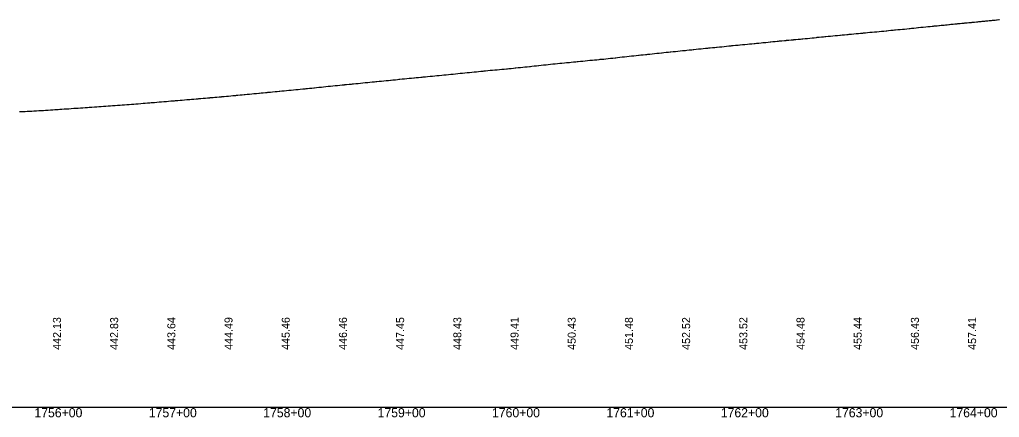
# Model space of a CAD drawing. Extents: x 2017200 to 2047700, y 854850 to 893350.
# Drawn here: x 2030563 to 2031419, y 856091 to 856439 of the extents above; entities that cross this region are included whole.
import ezdxf

# ---------------------------------------------------------------- set-up
doc = ezdxf.new("R2010")
doc.units = 0
for name, color, linetype in [('RD_DDB_Profile_EX', 7, 'Continuous'), ('RD_DDB_StaTX', 7, 'Continuous'), ('RD_DDB_StripGrade', 7, 'Continuous'), ('RD_GPK_Profile_Cell', 7, 'Continuous')]:
    doc.layers.add(name, color=color, linetype=linetype)

msp = doc.modelspace()

# ---------------------------------------------------------------- linework, layer by layer
at = {"layer": 'RD_DDB_Profile_EX'}
msp.add_lwpolyline([(2030562.76, 856358.43), (2030563.36, 856358.46), (2030565.3, 856358.58), (2030567.24, 856358.63), (2030567.65, 856358.65), (2030569.59, 856358.77), (2030571.53, 856358.85), (2030573.48, 856358.98), (2030575.43, 856359.05), (2030576.3, 856359.11), (2030577.38, 856359.19), (2030577.75, 856359.2), (2030579.69, 856359.3), (2030581.65, 856359.43), (2030583.07, 856359.52), (2030583.61, 856359.55), (2030585.59, 856359.69), (2030587.82, 856359.83), (2030589.84, 856359.94), (2030591.77, 856360.05), (2030593.75, 856360.17), (2030595.73, 856360.34), (2030596.61, 856360.41), (2030597.92, 856360.5), (2030599.9, 856360.65), (2030601.89, 856360.75), (2030603.38, 856360.85), (2030603.87, 856360.89), (2030605.86, 856361.02), (2030608.03, 856361.19), (2030610.15, 856361.33), (2030612.01, 856361.45), (2030613.99, 856361.57), (2030615.98, 856361.7), (2030616.92, 856361.77), (2030618.14, 856361.86), (2030620.13, 856361.98), (2030622.12, 856362.13), (2030623.69, 856362.25), (2030624.12, 856362.28), (2030626.11, 856362.44), (2030628.25, 856362.59), (2030630.46, 856362.74), (2030632.24, 856362.86), (2030634.24, 856363.02), (2030636.24, 856363.15), (2030637.23, 856363.22), (2030638.37, 856363.31), (2030640.36, 856363.46), (2030642.36, 856363.6), (2030644, 856363.71), (2030644.37, 856363.73), (2030646.38, 856363.86), (2030648.47, 856364.01), (2030650.77, 856364.19), (2030652.48, 856364.33), (2030654.49, 856364.46), (2030656.49, 856364.62), (2030657.54, 856364.69), (2030658.61, 856364.76), (2030660.61, 856364.91), (2030662.61, 856365.03), (2030664.6, 856365.21), (2030666.58, 856365.38), (2030668.75, 856365.56), (2030670.74, 856365.71), (2030671.08, 856365.74), (2030672.73, 856365.88), (2030674.72, 856366.03), (2030676.71, 856366.18), (2030677.85, 856366.29), (2030678.87, 856366.39), (2030680.86, 856366.52), (2030682.85, 856366.7), (2030684.83, 856366.88), (2030686.79, 856367.04), (2030689.02, 856367.23), (2030690.99, 856367.41), (2030691.39, 856367.44), (2030692.97, 856367.55), (2030694.94, 856367.74), (2030696.92, 856367.91), (2030698.16, 856368.02), (2030699.14, 856368.1), (2030701.12, 856368.28), (2030703.09, 856368.43), (2030705.06, 856368.6), (2030707.02, 856368.76), (2030708.98, 856368.91), (2030709.29, 856368.94), (2030711.25, 856369.1), (2030711.7, 856369.14), (2030713.21, 856369.25), (2030715.17, 856369.42), (2030717.13, 856369.58), (2030718.47, 856369.7), (2030719.08, 856369.76), (2030719.43, 856369.79), (2030721.38, 856369.94), (2030723.33, 856370.13), (2030725.28, 856370.3), (2030727.22, 856370.47), (2030729.15, 856370.65), (2030729.58, 856370.69), (2030731.52, 856370.84), (2030732.01, 856370.89), (2030733.46, 856371.03), (2030735.39, 856371.17), (2030737.32, 856371.38), (2030738.78, 856371.49), (2030739.24, 856371.53), (2030739.72, 856371.57), (2030741.65, 856371.72), (2030743.58, 856371.85), (2030745.55, 856372.05), (2030747.41, 856372.23), (2030749.33, 856372.42), (2030749.86, 856372.46), (2030751.78, 856372.65), (2030752.32, 856372.71), (2030753.7, 856372.86), (2030755.61, 856373.03), (2030757.52, 856373.18), (2030759.09, 856373.34), (2030759.43, 856373.37), (2030759.98, 856373.43), (2030761.89, 856373.58), (2030763.81, 856373.82), (2030765.86, 856373.99), (2030767.65, 856374.21), (2030769.57, 856374.36), (2030770.08, 856374.41), (2030772, 856374.6), (2030772.63, 856374.65), (2030773.93, 856374.76), (2030775.85, 856374.95), (2030777.78, 856375.14), (2030779.4, 856375.3), (2030779.72, 856375.33), (2030780.17, 856375.38), (2030782.1, 856375.59), (2030784.04, 856375.79), (2030786.17, 856375.96), (2030787.94, 856376.13), (2030789.89, 856376.31), (2030790.25, 856376.35), (2030792.2, 856376.55), (2030792.94, 856376.63), (2030794.16, 856376.75), (2030796.12, 856376.97), (2030798.08, 856377.12), (2030799.71, 856377.29), (2030800.34, 856377.36), (2030802.3, 856377.51), (2030804.27, 856377.7), (2030806.48, 856377.92), (2030808.22, 856378.12), (2030810.43, 856378.32), (2030812.4, 856378.53), (2030813.25, 856378.61), (2030814.39, 856378.71), (2030816.38, 856378.93), (2030818.38, 856379.1), (2030820.02, 856379.26), (2030820.51, 856379.31), (2030822.5, 856379.5), (2030824.5, 856379.74), (2030826.79, 856379.97), (2030828.52, 856380.19), (2030830.61, 856380.37), (2030832.62, 856380.59), (2030833.56, 856380.67), (2030834.62, 856380.76), (2030836.63, 856380.94), (2030838.64, 856381.17), (2030840.33, 856381.33), (2030840.73, 856381.36), (2030842.74, 856381.59), (2030844.74, 856381.8), (2030846.75, 856382.01), (2030847.1, 856382.04), (2030848.75, 856382.19), (2030850.86, 856382.41), (2030852.86, 856382.59), (2030853.87, 856382.69), (2030854.86, 856382.78), (2030856.87, 856382.99), (2030858.87, 856383.19), (2030860.97, 856383.41), (2030862.98, 856383.6), (2030864.98, 856383.81), (2030866.99, 856384), (2030867.41, 856384.04), (2030869, 856384.17), (2030871.09, 856384.38), (2030873.1, 856384.57), (2030874.18, 856384.67), (2030875.1, 856384.76), (2030877.11, 856384.98), (2030879.11, 856385.19), (2030881.22, 856385.4), (2030883.22, 856385.56), (2030885.22, 856385.75), (2030887.22, 856385.92), (2030887.72, 856385.97), (2030889.21, 856386.12), (2030891.35, 856386.4), (2030893.34, 856386.6), (2030894.49, 856386.73), (2030895.34, 856386.82), (2030897.34, 856387), (2030899.34, 856387.21), (2030901.46, 856387.4), (2030903.46, 856387.59), (2030905.46, 856387.79), (2030907.46, 856387.99), (2030908.03, 856388.05), (2030909.45, 856388.19), (2030911.59, 856388.4), (2030913.59, 856388.61), (2030914.8, 856388.72), (2030915.58, 856388.78), (2030917.57, 856389), (2030919.56, 856389.18), (2030921.72, 856389.41), (2030923.71, 856389.58), (2030925.7, 856389.77), (2030927.69, 856389.93), (2030928.34, 856389.99), (2030929.68, 856390.12), (2030931.84, 856390.34), (2030933.84, 856390.56), (2030935.11, 856390.7), (2030935.82, 856390.78), (2030937.81, 856390.95), (2030939.91, 856391.18), (2030941.89, 856391.36), (2030943.87, 856391.52), (2030945.86, 856391.77), (2030948.03, 856391.99), (2030948.65, 856392.05), (2030950.02, 856392.17), (2030952.01, 856392.39), (2030954, 856392.56), (2030955.42, 856392.73), (2030956, 856392.79), (2030958.13, 856392.99), (2030960.12, 856393.2), (2030962.19, 856393.4), (2030964.13, 856393.56), (2030966.14, 856393.75), (2030968.23, 856393.97), (2030968.96, 856394.05), (2030970.23, 856394.2), (2030972.24, 856394.36), (2030974.26, 856394.58), (2030975.73, 856394.71), (2030976.27, 856394.76), (2030978.33, 856394.95), (2030980.35, 856395.15), (2030982.5, 856395.36), (2030984.38, 856395.55), (2030986.39, 856395.72), (2030988.46, 856395.94), (2030989.27, 856396), (2030990.47, 856396.08), (2030992.48, 856396.32), (2030994.49, 856396.49), (2030996.04, 856396.67), (2030996.5, 856396.72), (2030998.59, 856396.91), (2031000.6, 856397.14), (2031002.81, 856397.36), (2031004.61, 856397.53), (2031006.62, 856397.75), (2031008.7, 856397.94), (2031009.58, 856398.05), (2031010.71, 856398.2), (2031012.72, 856398.38), (2031014.73, 856398.62), (2031016.35, 856398.81), (2031016.74, 856398.86), (2031018.82, 856399.06), (2031020.83, 856399.3), (2031023.12, 856399.52), (2031024.85, 856399.72), (2031026.86, 856399.91), (2031028.95, 856400.13), (2031029.89, 856400.23), (2031030.95, 856400.34), (2031032.96, 856400.53), (2031034.97, 856400.72), (2031036.66, 856400.88), (2031036.97, 856400.91), (2031039.06, 856401.12), (2031041.07, 856401.29), (2031043.08, 856401.51), (2031043.43, 856401.54), (2031045.09, 856401.66), (2031047.11, 856401.89), (2031049.16, 856402.06), (2031050.2, 856402.19), (2031051.18, 856402.31), (2031053.2, 856402.49), (2031055.22, 856402.69), (2031057.23, 856402.9), (2031059.28, 856403.13), (2031061.3, 856403.35), (2031063.32, 856403.52), (2031063.74, 856403.56), (2031065.33, 856403.73), (2031067.34, 856403.9), (2031069.41, 856404.1), (2031070.51, 856404.21), (2031071.43, 856404.3), (2031073.44, 856404.48), (2031075.45, 856404.71), (2031077.46, 856404.89), (2031079.54, 856405.14), (2031081.55, 856405.33), (2031083.56, 856405.58), (2031084.05, 856405.63), (2031085.56, 856405.8), (2031087.57, 856406.03), (2031089.67, 856406.25), (2031090.82, 856406.37), (2031091.67, 856406.46), (2031093.68, 856406.69), (2031095.68, 856406.91), (2031097.68, 856407.15), (2031099.79, 856407.35), (2031101.79, 856407.57), (2031103.79, 856407.79), (2031104.36, 856407.85), (2031105.8, 856407.99), (2031107.81, 856408.21), (2031109.9, 856408.44), (2031111.13, 856408.56), (2031111.9, 856408.64), (2031113.91, 856408.86), (2031115.92, 856409.07), (2031117.93, 856409.29), (2031120.02, 856409.52), (2031122.03, 856409.73), (2031124.03, 856409.96), (2031124.67, 856410.02), (2031126.04, 856410.14), (2031128.04, 856410.37), (2031130.15, 856410.58), (2031131.44, 856410.72), (2031132.15, 856410.8), (2031134.15, 856411.01), (2031136.15, 856411.18), (2031138.21, 856411.41), (2031140.28, 856411.61), (2031142.28, 856411.83), (2031144.27, 856411.98), (2031144.98, 856412.06), (2031146.27, 856412.21), (2031148.27, 856412.38), (2031150.39, 856412.63), (2031151.75, 856412.75), (2031152.39, 856412.82), (2031154.39, 856413.03), (2031156.39, 856413.25), (2031158.52, 856413.45), (2031160.51, 856413.68), (2031162.51, 856413.84), (2031164.51, 856414.06), (2031165.29, 856414.13), (2031166.51, 856414.23), (2031168.5, 856414.43), (2031170.64, 856414.67), (2031172.06, 856414.8), (2031172.63, 856414.85), (2031174.63, 856415.09), (2031176.63, 856415.26), (2031178.83, 856415.5), (2031180.76, 856415.7), (2031182.75, 856415.89), (2031184.75, 856416.11), (2031185.6, 856416.18), (2031186.74, 856416.28), (2031188.74, 856416.49), (2031190.89, 856416.69), (2031192.37, 856416.84), (2031192.88, 856416.89), (2031194.87, 856417.08), (2031196.86, 856417.28), (2031199.14, 856417.49), (2031201, 856417.67), (2031202.99, 856417.87), (2031204.99, 856418.05), (2031205.91, 856418.15), (2031206.98, 856418.26), (2031208.98, 856418.43), (2031211.11, 856418.67), (2031212.68, 856418.81), (2031213.11, 856418.85), (2031215.11, 856419.07), (2031217.1, 856419.27), (2031219.1, 856419.45), (2031219.45, 856419.49), (2031221.23, 856419.68), (2031223.23, 856419.85), (2031225.23, 856420.07), (2031226.22, 856420.16), (2031227.22, 856420.26), (2031229.22, 856420.45), (2031231.36, 856420.65), (2031232.99, 856420.8), (2031233.35, 856420.83), (2031235.35, 856421.03), (2031237.34, 856421.22), (2031239.33, 856421.4), (2031239.76, 856421.44), (2031241.49, 856421.61), (2031243.48, 856421.78), (2031245.46, 856421.98), (2031246.53, 856422.07), (2031247.45, 856422.15), (2031249.45, 856422.33), (2031251.59, 856422.54), (2031253.59, 856422.71), (2031255.58, 856422.94), (2031257.58, 856423.12), (2031259.57, 856423.43), (2031260.07, 856423.45), (2031261.72, 856423.56), (2031263.71, 856423.76), (2031265.7, 856423.96), (2031266.84, 856424.07), (2031267.7, 856424.15), (2031269.69, 856424.35), (2031271.83, 856424.53), (2031273.82, 856424.71), (2031275.82, 856424.91), (2031277.82, 856425.11), (2031279.82, 856425.3), (2031280.38, 856425.35), (2031281.95, 856425.5), (2031283.95, 856425.7), (2031285.94, 856425.87), (2031287.15, 856426.01), (2031287.94, 856426.09), (2031289.94, 856426.27), (2031292.05, 856426.5), (2031294.05, 856426.66), (2031296.06, 856426.87), (2031298.07, 856427.03), (2031300.07, 856427.2), (2031300.69, 856427.28), (2031302.17, 856427.45), (2031304.17, 856427.62), (2031306.18, 856427.86), (2031307.46, 856427.95), (2031308.18, 856428), (2031310.19, 856428.22), (2031312.29, 856428.38), (2031314.29, 856428.57), (2031316.3, 856428.75), (2031318.3, 856428.96), (2031320.31, 856429.2), (2031321, 856429.26), (2031322.4, 856429.39), (2031324.4, 856429.63), (2031326.42, 856429.8), (2031327.77, 856429.94), (2031328.43, 856430.01), (2031330.44, 856430.17), (2031332.51, 856430.39), (2031334.54, 856430.57), (2031336.53, 856430.63), (2031338.54, 856431), (2031340.56, 856431.19), (2031341.31, 856431.28), (2031342.63, 856431.43), (2031344.64, 856431.6), (2031346.65, 856431.82), (2031348.08, 856431.93), (2031348.68, 856431.98), (2031350.7, 856432.22), (2031351.61, 856432.31), (2031352.8, 856432.42), (2031354.97, 856432.64), (2031356.77, 856432.82), (2031358.45, 856432.97), (2031358.79, 856433), (2031360.44, 856433.18), (2031360.82, 856433.23), (2031361.62, 856433.3), (2031362.43, 856433.37), (2031362.84, 856433.4), (2031364.44, 856433.59), (2031364.87, 856433.64), (2031366.43, 856433.76), (2031366.89, 856433.8), (2031368.39, 856433.97), (2031368.91, 856434.02), (2031370.36, 856434.14), (2031370.94, 856434.19), (2031372.33, 856434.35), (2031372.96, 856434.42), (2031373.62, 856434.47), (2031375.16, 856434.61), (2031375.69, 856434.67), (2031377.01, 856434.82), (2031378.34, 856434.94), (2031379.03, 856435.02), (2031380.4, 856435.15), (2031381.06, 856435.21), (2031381.93, 856435.29), (2031382.47, 856435.34), (2031383.08, 856435.41), (2031384.54, 856435.54), (2031385.11, 856435.59), (2031386.61, 856435.77), (2031387.13, 856435.83), (2031387.63, 856435.88), (2031388.7, 856435.96), (2031389.15, 856435.99), (2031390.71, 856436.16), (2031391.18, 856436.21), (2031392.77, 856436.35), (2031393.2, 856436.4), (2031394.83, 856436.55), (2031395.47, 856436.61), (2031396.84, 856436.76), (2031397.25, 856436.8), (2031397.7, 856436.84), (2031399.27, 856436.98), (2031400.58, 856437.1), (2031401.29, 856437.19), (2031402.44, 856437.31), (2031403.32, 856437.39), (2031404.36, 856437.49), (2031405.34, 856437.6), (2031406.51, 856437.7), (2031407.37, 856437.76), (2031408.22, 856437.85), (2031409.01, 856437.93), (2031409.39, 856437.97), (2031410.33, 856438.06), (2031411.42, 856438.16), (2031412.46, 856438.26), (2031413.44, 856438.36), (2031414.59, 856438.48), (2031415.46, 856438.58), (2031415.78, 856438.61), (2031416.73, 856438.69), (2031417.49, 856438.76), (2031418.88, 856438.91), (2031419.51, 856438.98)], dxfattribs=at)
at = {"layer": 'RD_GPK_Profile_Cell'}
msp.add_line((2020500, 856100), (2047700, 856100), dxfattribs=at)

# ---------------------------------------------------------------- texts
at = {"layer": 'RD_DDB_StaTX'}
for s, p in [('1756+00', (2030575.8, 856091)), ('1757+00', (2030675.8, 856091)), ('1758+00', (2030775.8, 856091)), ('1759+00', (2030875.8, 856091)), ('1760+00', (2030975.8, 856091)), ('1761+00', (2031075.8, 856091)), ('1762+00', (2031175.8, 856091)), ('1763+00', (2031275.8, 856091)), ('1764+00', (2031375.8, 856091))]:
    msp.add_text(s, height=8, dxfattribs=at).set_placement(p)
at = {"layer": 'RD_DDB_StripGrade'}
for s, p in [('442.13', (2030599, 856150)), ('442.83', (2030649, 856150)), ('443.64', (2030699, 856150)), ('444.49', (2030749, 856150)), ('445.46', (2030799, 856150)), ('446.46', (2030849, 856150)), ('447.45', (2030899, 856150)), ('448.43', (2030949, 856150)), ('449.41', (2030999, 856150)), ('450.43', (2031049, 856150)), ('451.48', (2031099, 856150)), ('452.52', (2031149, 856150)), ('453.52', (2031199, 856150)), ('454.48', (2031249, 856150)), ('455.44', (2031299, 856150)), ('456.43', (2031349, 856150)), ('457.41', (2031399, 856150))]:
    msp.add_text(s, height=7, rotation=90, dxfattribs=at).set_placement(p)

doc.saveas('drawing.dxf')
